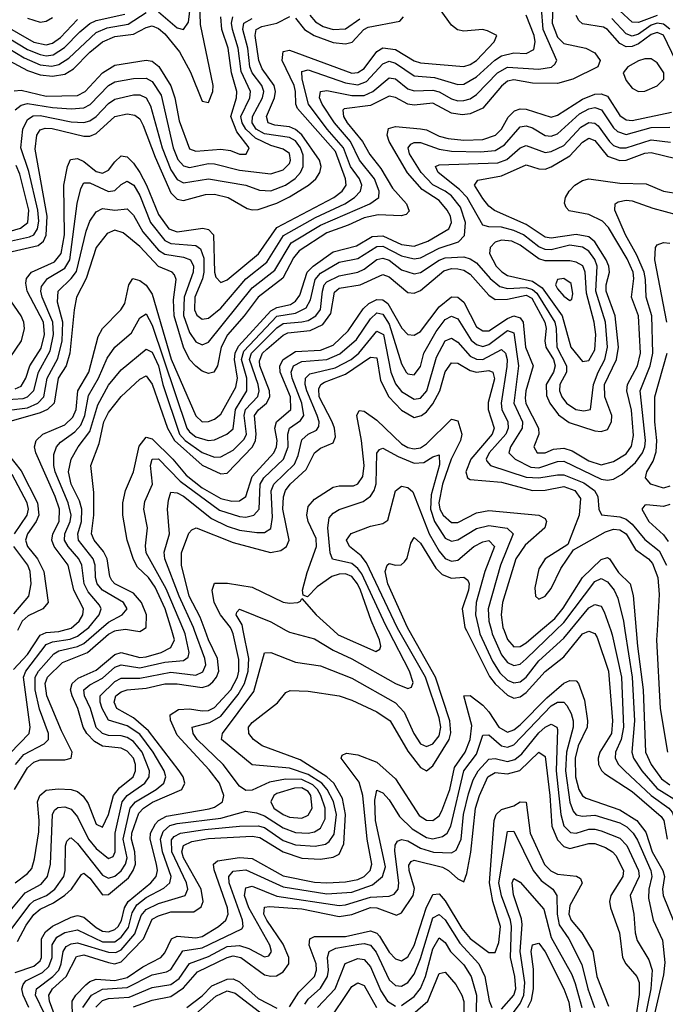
# Model space of a CAD drawing. Header units: inches. Extents: x 501365 to 657855, y 482276 to 547543.
# Tile 678 of 957: x 592605 to 594676, y 528800 to 531961. Entities that reach past the tile are written whole.
import ezdxf

# ---------------------------------------------------------------- set-up
doc = ezdxf.new("R2010")
doc.units = ezdxf.units.IN
doc.header["$MEASUREMENT"] = 0
doc.layers.add('A5592', color=7, linetype='Continuous')
doc.layers.add('A5593', color=7, linetype='Continuous')

msp = doc.modelspace()

# ---------------------------------------------------------------- linework, layer by layer
at = {"layer": 'A5592', "color": 5}
for points, elevation in [([(592498.6, 529010), (592622.3, 529157.7), (592673.9, 529186.1), (592693.7, 529210), (592703.4, 529250), (592710, 529410), (592716.6, 529423.4), (592727.5, 529432.5), (592750, 529434.1), (592770, 529427), (592790, 529402.1), (592826, 529330), (592850, 529299.9), (592890, 529268.5), (592904.8, 529275.2), (592910.8, 529289.2), (592911.4, 529350), (592933.5, 529450), (592949.4, 529470.6), (593006.3, 529510), (593019.8, 529530), (593021.4, 529550), (592997.4, 529610), (592970, 529643.7), (592950, 529656.8), (592930, 529662.2), (592890, 529663.2), (592870, 529669.3), (592850, 529688.7), (592831.8, 529750), (592812.7, 529790), (592810.9, 529810), (592830, 529826.2), (592870, 529847.7), (592910, 529882), (592930, 529890.4), (592990, 529880.2), (593070, 529898.2), (593130, 529903.8), (593145.6, 529914.4), (593148.8, 529930), (593135.6, 529990), (593131.3, 530000)], 2960), ([(592570, 529031.2), (592638.1, 529121.9), (592650, 529132.2), (592690.9, 529150), (592717.2, 529170), (592746.1, 529210), (592750.4, 529230), (592751.3, 529308.7), (592755.9, 529324.1), (592766.1, 529333.9), (592770, 529335), (592790, 529316.5), (592870, 529214.5), (592890, 529205.5), (592910, 529211.5), (592930, 529228.6), (592944.4, 529250), (592949.6, 529270), (592937.1, 529330), (592958.7, 529430), (592976, 529450), (593042.5, 529490), (593067.3, 529510), (593073.9, 529530), (593067.8, 529550), (593032.6, 529610), (592990, 529667), (592950, 529694.4), (592890, 529712.7), (592869.8, 529749.8), (592863.4, 529770), (592863.2, 529790), (592910, 529836.8), (592930, 529847.5), (592990, 529847.5), (593090, 529866.4), (593170, 529856.7), (593192.4, 529867.6), (593201.6, 529890), (593199, 529910), (593165.6, 530000)], 2940), ([(592574, 529606), (592634.9, 529670), (592638.8, 529690), (592616.8, 529850), (592624.2, 529870), (592690, 529954.9), (592710, 529964), (592767.2, 529972.8), (592790, 529981.6), (592813.7, 530000)], 3060), ([(592584.8, 529875.2), (592630, 529923.5), (592670, 529985.3), (592690, 529993.3), (592730, 529996.5), (592742.2, 530000)], 3080), ([(592587.8, 529490), (592630, 529559.7), (592650, 529577.5), (592670, 529584.8), (592750, 529584.5), (592770, 529590.4), (592773.6, 529610), (592738.5, 529678.5), (592691.9, 529790), (592686.9, 529830), (592693.8, 529850), (592742.5, 529897.5), (592822.8, 529930), (592890, 529988.7), (592910, 529999.4), (592914.2, 530000)], 3020), ([(592590, 528902.3), (592650, 528922.3), (592670, 528940.2), (592675.1, 528950), (592675.2, 529010), (592687.1, 529032.9), (592710, 529051.2), (592770, 529080.1), (592790, 529085.8), (592810, 529080.2), (592850, 529046.5), (592870, 529035.4), (592890, 529032.4), (592910, 529040.2), (592920.2, 529050), (592931, 529069), (592940.7, 529110), (592953.2, 529130), (593025.9, 529190), (593042.8, 529210), (593046.8, 529230), (593043.6, 529250), (593022.8, 529330), (593024.3, 529350), (593040.7, 529379.3), (593050.2, 529390), (593075.5, 529404.5), (593212.2, 529427.8), (593230, 529433.6), (593255, 529450), (593259.9, 529470), (593245.2, 529510), (593213, 529553), (593110, 529663.8), (593088.1, 529711.9), (593088, 529730), (593113.7, 529746.3), (593150, 529748.3), (593190, 529742.5), (593210, 529743.9), (593230, 529753.3), (593281.6, 529810), (593303.6, 529850), (593308.1, 529870), (593307.3, 529907.3), (593290.1, 529990), (593285.6, 530000)], 2880), ([(592590, 529190.4), (592630, 529219.9), (592643.4, 529236.6), (592652.8, 529267.2), (592666.1, 529353.9), (592667.6, 529390), (592661.8, 529450), (592669.3, 529470.7), (592690, 529487.2), (592728.5, 529491.5), (592770, 529489.8), (592790, 529483.5), (592808.4, 529468.4), (592824.6, 529444.6), (592850, 529378.7), (592870, 529369), (592890, 529409.2), (592905.4, 529470), (592925.4, 529494.6), (592968.5, 529530), (592976.8, 529550), (592976.3, 529570), (592969.5, 529590), (592950, 529613.3), (592930, 529622.4), (592870, 529629.2), (592844.4, 529644.4), (592820.2, 529670), (592808.8, 529690), (592791.6, 529750), (592773.1, 529790), (592767.4, 529810), (592772.6, 529830), (592792.7, 529847.3), (592850, 529872.5), (592910, 529922.8), (592930, 529930), (592990, 529913.7), (593010, 529915.4), (593058.5, 529930), (593090, 529945.1), (593101.6, 529970), (593092.4, 530000)], 2980), ([(592591.6, 529570), (592617.9, 529602.1), (592683.3, 529636.8), (592696.7, 529650), (592697.7, 529670), (592667.9, 529747.9), (592654.3, 529810), (592654, 529850), (592665.1, 529870), (592714.2, 529925.8), (592730, 529935.3), (592790, 529948.9), (592810, 529958.6), (592858.5, 530000)], 3040), ([(592597.8, 529002.2), (592625.4, 529054.7), (592650, 529088.9), (592670, 529105.7), (592713.7, 529126.3), (592749.5, 529150.5), (592771.1, 529170), (592802.8, 529217.2), (592810, 529221), (592830, 529204.9), (592870, 529151.8), (592890, 529153.1), (592953.8, 529206.2), (592969.3, 529230), (592976, 529250), (592974.6, 529290), (592963.5, 529330), (592964.9, 529350), (592986.6, 529413.4), (593002.3, 529430), (593031.3, 529448.7), (593125.1, 529490), (593134.5, 529510), (593129.1, 529530), (593116.5, 529550), (593018.1, 529678.1), (592970, 529719.5), (592916.7, 529750), (592908.3, 529770), (592913.2, 529790), (592930, 529802.9), (592950, 529809.4), (593010, 529815.5), (593070, 529829.5), (593110, 529829.1), (593190, 529817.2), (593210, 529824.1), (593224.2, 529835.8), (593235.6, 529850), (593243.4, 529870), (593239.3, 529910), (593210.4, 529970), (593199.4, 530000)], 2920), ([(592634.6, 528790), (592615.4, 528830), (592612, 528850), (592615.9, 528864.1), (592624.8, 528875.2), (592678.2, 528901.8), (592698.7, 528921.3), (592708.8, 528950), (592708.8, 528991.2), (592724.4, 529015.6), (592750, 529030.9), (592790, 529039.7), (592870, 529001.3), (592910, 529001.3), (592930, 529015.9), (592953.3, 529046.7), (592965.7, 529094.3), (592980.8, 529119.2), (593010, 529143), (593067.4, 529172.6), (593086.6, 529190), (593090.4, 529210), (593063.4, 529290), (593056.7, 529330), (593064.6, 529355.4), (593085.9, 529374.1), (593110, 529381), (593250, 529398), (593330, 529420.5), (593364.9, 529415.1), (593390, 529405.5), (593450, 529366.5), (593490, 529351.5), (593530.4, 529349.7), (593550, 529353.9), (593570, 529366), (593584.4, 529395.6), (593584.9, 529430), (593570.6, 529470.6), (593559.9, 529490), (593544.9, 529504.9), (593510, 529521.5), (593457.1, 529522.8), (593406.5, 529513.5), (593350, 529487.9), (593330, 529486.1), (593310, 529500.9), (593257.6, 529570), (593173.8, 529650), (593161.3, 529670), (593158.5, 529690), (593215, 529705), (593250, 529725.4), (593305.6, 529794.4), (593326.2, 529830), (593337.6, 529870), (593339.3, 529910), (593321.5, 530000)], 2860), ([(592683.9, 528770), (592655.2, 528830), (592659.1, 528850), (592710.9, 528889.1), (592730.2, 528909.8), (592737.9, 528930), (592743.8, 528970), (592754.3, 528985.7), (592770, 528994.7), (592790, 528997.6), (592890, 528967.7), (592913.3, 528966.7), (592930, 528975.1), (592973.8, 529026.2), (592994.6, 529085.4), (593010, 529105), (593050, 529124.2), (593135.2, 529150), (593144, 529170), (593139.8, 529190), (593092.9, 529290), (593092.1, 529327.9), (593100.6, 529339.4), (593120.7, 529350), (593198.6, 529361.4), (593310, 529371.9), (593370, 529372.8), (593390, 529367.7), (593450, 529326.5), (593490, 529312.2), (593552.1, 529307.9), (593585.4, 529314.6), (593597.6, 529322.4), (593613.1, 529346.9), (593620.7, 529410), (593610.9, 529450.9), (593590.6, 529490), (593574.1, 529510), (593530, 529537.5), (593470, 529558.7), (593350, 529569.4), (593252.5, 529650), (593255.7, 529670), (593355.9, 529804.1), (593390, 529928.6), (593410, 529930.1), (593490, 529898.9), (593570, 529886.6), (593670, 529846.7), (593810, 529768.1), (593837.8, 529737.8), (593869.2, 529669.2), (593890, 529636.5), (593910, 529627.6), (593930, 529636.3), (593950, 529662.3), (593955.6, 529690), (593950, 529719.9), (593906.5, 529850), (593821, 530000)], 2840), ([(592715.8, 528770), (592700.4, 528810), (592698.4, 528830), (592710.4, 528850), (592754, 528890), (592786.5, 528953.5), (592810, 528959.2), (592890, 528934.1), (592910, 528930.4), (592930, 528936.2), (593002.2, 529010), (593030, 529073), (593050, 529084.6), (593090, 529097), (593163.4, 529096.6), (593186.7, 529113.3), (593193, 529130), (593187.2, 529170), (593130.1, 529270), (593125.2, 529290), (593130, 529310.3), (593157.3, 529322.7), (593210, 529332.5), (593350, 529339.6), (593375.3, 529335.3), (593450, 529289.5), (593510, 529269.4), (593570, 529266), (593610, 529272.1), (593630, 529282.5), (593644.8, 529315.2), (593650, 529410), (593640.7, 529460.7), (593612.1, 529510), (593590.3, 529530.3), (593504.5, 529584.5), (593383, 529630), (593354.3, 529650), (593339.7, 529670), (593338.7, 529690), (593350, 529704.5), (593432.2, 529767.8), (593458.7, 529801.3), (593472.3, 529807.7), (593530, 529805.6), (593629.9, 529790.1), (593670, 529776.6), (593750, 529739.2), (593793.3, 529710), (593850, 529612.5), (593890, 529560.9), (593910, 529549.6), (593930, 529565.9), (593982.1, 529650), (593988.2, 529671.8), (593984.9, 529710), (593938.4, 529850), (593854.4, 530000)], 2820), ([(592970.3, 530000), (592990, 529996.8), (592995.1, 530000)], 3020), ([(593460.1, 530000), (593470, 529994.5), (593550, 529973.8), (593610, 529937.2), (593670, 529909.2), (593810, 529830.4), (593850, 529814), (593861.2, 529818.8), (593866.8, 529833.2), (593854.9, 529870), (593787.6, 530000)], 2860), ([(593611.2, 530000), (593626.3, 529986.3), (593747.3, 529932.7), (593759.9, 529940.1), (593763, 529950), (593759.1, 529970), (593746.1, 530000)], 2880), ([(594037.6, 530000), (594112, 529852), (594130, 529828.9), (594170, 529792.3), (594190, 529783.4), (594210, 529787.6), (594230, 529800.9), (594290, 529868.2), (594350, 529916.1), (594410, 529989.1), (594430, 529998), (594450, 529990.1), (594457.4, 529977.4), (594493.9, 529870), (594506, 529710), (594503, 529670), (594465.9, 529610), (594460.2, 529590), (594461.7, 529570), (594470.9, 529550.9), (594481.1, 529541.1), (594570, 529483.8), (594663, 529403), (594671.4, 529390), (594681.5, 529330)], 2820), ([(594078.4, 530000), (594080.7, 529990), (594121.9, 529901.9), (594144.8, 529864.8), (594170, 529841.2), (594190, 529832.7), (594210, 529835.3), (594229.6, 529850.4), (594270, 529902.4), (594350, 529975.5), (594370.2, 530000)], 2840), ([(594118, 530000), (594120.8, 529990), (594150, 529922.5), (594170, 529897.1), (594190, 529887.6), (594210, 529892), (594230, 529909), (594323.8, 530000)], 2860), ([(594158.8, 530000), (594170, 529971.6), (594190, 529948.1), (594210, 529948.3), (594230, 529961), (594275.8, 530000)], 2880), ([(594500.9, 530000), (594505.8, 529985.8), (594535, 529850), (594542.2, 529690), (594534.6, 529650), (594516.1, 529610), (594514.7, 529590), (594525.7, 529570), (594545.9, 529550), (594630.6, 529470.6), (594687.2, 529430), (594697.4, 529417.4), (594702.8, 529402.8), (594707.8, 529350), (594715, 529330), (594774.3, 529250), (594790.5, 529210), (594802.1, 529090), (594757.2, 528770)], 2840), ([(594545.9, 530000), (594569, 529850), (594576.8, 529710), (594568.6, 529610), (594573.5, 529590), (594600.8, 529550), (594650, 529492.8), (594726, 529446), (594734.9, 529430), (594736.1, 529370), (594741, 529350), (594817.6, 529230), (594835, 529110), (594790, 528777.4)], 2860), ([(594582.2, 530000), (594586.3, 529950), (594604.9, 529810), (594612, 529610), (594630.2, 529570), (594663.7, 529523.7), (594690, 529504.3)], 2880), ([(594649.5, 530000), (594647.9, 529970), (594658.9, 529750), (594682.8, 529610)], 2920), ([(592775.6, 528710), (592773.3, 528810), (592785.1, 528830), (592817.1, 528862.9), (592830, 528873.9), (592850, 528880.4), (592910, 528876.9), (592950, 528886.7), (592999.7, 528920.3), (593057.6, 528950), (593070, 528965.5), (593091.9, 529010), (593110, 529018.6), (593170, 529013.5), (593190, 529018.3), (593243, 529050), (593266.4, 529070), (593273.5, 529090), (593271.7, 529110), (593228.2, 529231.8), (593226.7, 529250), (593238.9, 529261), (593310, 529271.1), (593350, 529267.8), (593450, 529213.1), (593550, 529192.7), (593590.3, 529189.7), (593650, 529192.9), (593690, 529200.4), (593709.8, 529210.2), (593728.8, 529230), (593734.8, 529250), (593719.4, 529330), (593706, 529470), (593693.6, 529513.6), (593636.4, 529590), (593639.7, 529600.3), (593653.3, 529606.7), (593690, 529600.9), (593750, 529577.3), (593810, 529524.5), (593886.7, 529406.7), (593910, 529391), (593930, 529390.1), (593950, 529404.9), (593958.6, 529421.4), (593985, 529490), (593999.2, 529560.8), (594033.9, 529610), (594050, 529650), (594055.5, 529695.5), (594030, 529790.4), (594050, 529791.8), (594090, 529760.3), (594110, 529739.2), (594142.1, 529690), (594170, 529674.3), (594190, 529680.9), (594210, 529697.9), (594295.8, 529784.2), (594350, 529830.8), (594370, 529839.8), (594390, 529838.5), (594397, 529830), (594416.5, 529776.5), (594426.6, 529710), (594425.2, 529690), (594396.6, 529630), (594387.1, 529590), (594387.8, 529530), (594398.7, 529490), (594410, 529469.7), (594421.8, 529461.8), (594530, 529424.7), (594584.1, 529390), (594613.3, 529353.2), (594633.6, 529290), (594668.2, 529230), (594672.9, 529210), (594666.3, 529170), (594668.6, 529150), (594701.5, 529070)], 2780), ([(592807.1, 528790), (592835.3, 528830), (592870, 528848.3), (592950, 528854.5), (593030, 528894.8), (593075.6, 528904.4), (593090, 528911.8), (593128.4, 528971.6), (593190, 528981.2), (593317.2, 529042.8), (593321.2, 529050), (593319.5, 529070), (593276.8, 529190), (593275.7, 529210), (593290, 529227.9), (593330, 529231.7), (593450, 529177.2), (593590, 529154.6), (593670, 529160.2), (593736.7, 529183.3), (593768.7, 529210), (593778.6, 529241.4), (593746, 529390), (593744.3, 529455.7), (593750, 529487.6), (593770, 529479.5), (593790, 529456.6), (593823.2, 529403.2), (593863.5, 529363.5), (593910, 529335.8), (593930, 529331.4), (593961.4, 529338.6), (593975.6, 529350), (593987.4, 529372.6), (594030, 529550), (594070, 529603.4), (594090, 529664.4), (594110, 529665.8), (594150, 529630.3), (594170, 529625.9), (594190, 529632.7), (594310, 529758.3), (594330, 529769.8), (594350, 529770.1), (594359.9, 529759.9), (594374.2, 529734.2), (594380, 529710), (594379.8, 529690), (594358.4, 529610), (594355.6, 529550), (594369.6, 529449.6), (594380.7, 529420.7), (594390, 529408.7), (594410, 529404.7), (594450, 529407.8), (594530, 529382.6), (594552.4, 529370), (594573.1, 529350), (594587.1, 529327.1), (594629.1, 529230), (594633.1, 529210), (594623.1, 529170), (594621.4, 529141.4), (594637.3, 529070), (594666.6, 529006.6), (594674.8, 528934.8), (594670, 528895.2), (594640.8, 528770)], 2760), ([(592848.6, 528791.4), (592870, 528812), (592890, 528818.9), (592956.4, 528823.6), (593030, 528854.7), (593090, 528863.5), (593116.7, 528883.3), (593150, 528931.1), (593210, 528953.9), (593270, 528986), (593310, 528989.5), (593339.3, 528979.3), (593390, 528952.5), (593403.9, 528956.1), (593412.8, 528970), (593407.5, 528990), (593339.3, 529110), (593326.2, 529150), (593330, 529174.6), (593350, 529179.4), (593430, 529147.6), (593630, 529117.9), (593650, 529119.9), (593730, 529143.8), (593790, 529147.9), (593805.9, 529154.1), (593819.1, 529170), (593821.5, 529190), (593807.9, 529292.1), (593809.2, 529310.8), (593816.4, 529323.6), (593830, 529329.1), (593850, 529324.8), (593890, 529301.6), (593931.8, 529288.2), (593990, 529286), (594005, 529295.1), (594020.7, 529330), (594028.8, 529410), (594044.3, 529475.7), (594059.2, 529520.8), (594075.8, 529550), (594110, 529587.4), (594130, 529589.8), (594170, 529579.6), (594193.6, 529586.4), (594215.9, 529604.1), (594270, 529671.7), (594290, 529689.5), (594310, 529699.5), (594328.1, 529690), (594330, 529682), (594326.2, 529550), (594340.3, 529410), (594350, 529372.8), (594371.8, 529351.8), (594390, 529349.6), (594430, 529362.4), (594450, 529362.9), (594470, 529357.2), (594530, 529333.3), (594552.6, 529310), (594589.6, 529230), (594591.6, 529210), (594562.9, 529150), (594574.5, 529090), (594578.7, 529030), (594585.2, 529005.2), (594623.1, 528943.1), (594633.7, 528910), (594629.7, 528850), (594609.2, 528750)], 2740), ([(592970, 528792.6), (593030, 528813.3), (593090, 528825.5), (593130, 528853.5), (593175, 528905), (593270, 528950.6), (593290, 528955.4), (593314.3, 528950), (593390, 528894.7), (593410, 528890.1), (593428.1, 528891.9), (593450, 528904), (593468.5, 528930), (593468.3, 528950), (593450, 528993.2), (593397.6, 529070), (593388.2, 529090), (593390, 529111.6), (593405.9, 529114.1), (593510, 529106.8), (593630, 529082.5), (593670, 529088.1), (593730, 529110.9), (593750, 529110.4), (593813.8, 529086.3), (593830, 529093.4), (593866.6, 529150), (593871.8, 529171.8), (593853.8, 529230), (593852.6, 529247.4), (593861, 529259), (593870, 529262.7), (593960.9, 529240.9), (593980.6, 529230), (594010, 529202.7), (594030, 529193.7), (594039.4, 529220.6), (594051.9, 529288.1), (594066.8, 529430), (594079.3, 529470), (594106.9, 529530), (594130, 529544.6), (594170, 529539.8), (594209.4, 529550.6), (594270, 529609.6), (594290, 529596.2), (594305.8, 529470), (594311.7, 529371.7), (594330, 529328), (594350, 529306.8), (594370, 529300.2), (594430, 529316.6), (594450, 529316.2), (594484, 529304), (594506.7, 529290), (594517.5, 529277.5), (594541.4, 529230), (594540.1, 529210), (594501.5, 529150), (594496.8, 529130), (594499.5, 529110), (594528.6, 529030), (594538.3, 528950), (594549.7, 528930), (594584.9, 528890), (594592.1, 528870), (594592.1, 528832.1), (594579.9, 528750)], 2720), ([(593470, 528792.6), (593500.7, 528839.3), (593550.8, 528890), (593556.9, 528910), (593555.7, 528930), (593533.2, 528990), (593535.3, 529010), (593550, 529018.1), (593650, 529018), (593730, 529035.6), (593750, 529028.2), (593758.6, 529018.6), (593790, 528967.7), (593810, 528945.7), (593830, 528940.1), (593850, 528952.3), (593870, 528989.2), (593908.8, 529108.8), (593930, 529152.6), (593950, 529154.9), (593970, 529132.9), (594023.6, 529043.6), (594050, 529011.4), (594110, 528967), (594130, 528966.4), (594141.4, 528998.6), (594147.5, 529050), (594123, 529130), (594112.1, 529190), (594127.2, 529390), (594133, 529410), (594150, 529425.2), (594190, 529437.5), (594210, 529450.5), (594230, 529449.2), (594242.4, 529350), (594288.5, 529248.5), (594308.7, 529228.7), (594330, 529217.8), (594391.1, 529211.1), (594403.9, 529203.9), (594408.8, 529188.8), (594370, 529117.5), (594366.1, 529090), (594374.3, 529070), (594408.2, 529030), (594443.2, 528970), (594455.7, 528890), (594493.8, 528793.8)], 2680), ([(594150, 528784.7), (594190, 528829.4), (594195.8, 528850), (594193.4, 528890), (594178.8, 528950), (594182.1, 529050), (594179, 529070), (594150, 529148.2), (594141.7, 529190), (594170, 529354.8), (594190, 529356.1), (594252.3, 529230), (594277.9, 529197.9), (594315.2, 529170), (594327.7, 529150), (594328.4, 529090), (594335.1, 529055.1), (594366.8, 529010), (594407.8, 528927.8), (594427.4, 528850), (594449, 528790)], 2660), ([(594170, 528748.1), (594210, 528803), (594222.4, 528830), (594225.4, 528870), (594209.7, 528970), (594216.3, 529056.3), (594214.2, 529074.2), (594188.7, 529151.3), (594185, 529190), (594190, 529204.4), (594210, 529192.8), (594286, 529106), (594310, 529014.4), (594375.6, 528895.6), (594387, 528867), (594408.3, 528790)], 2640), ([(593519.8, 528800.2), (593530, 528817.2), (593570, 528851.8), (593592.6, 528890), (593595.9, 528910), (593592.6, 528950), (593597.5, 528970), (593619.1, 528980.9), (593692.8, 528992.8), (593710, 528995.2), (593730, 528990.3), (593748, 528968), (593790, 528878.9), (593810, 528860.3), (593830, 528858.1), (593850, 528869.7), (593870, 528896.6), (593890, 528946.9), (593930, 529077.7), (593950, 529088.7), (593970, 529071.9), (594016.4, 528996.4), (594077.5, 528930), (594097.1, 528890), (594111.1, 528811.1), (594119.6, 528790)], 2660), ([(593830, 528796.9), (593870, 528825.3), (593890, 528850.5), (593906.3, 528890), (593930, 528978), (593950, 529013.6), (593970, 528999), (593987.1, 528970), (594030, 528926.7), (594053.2, 528890), (594069.7, 528829.7), (594067.1, 528687.1)], 2640), ([(594234.5, 528790), (594246.3, 528813.7), (594253.1, 528850), (594252.8, 528912.8), (594245.4, 528970), (594250, 528991.3), (594270, 528996.3), (594290, 528968.4), (594349.9, 528849.9), (594366.7, 528806.7), (594385.7, 528670)], 2620), ([(593560.2, 528790), (593616.9, 528850), (593648.4, 528931.6), (593690, 528947.8), (593710, 528943.6), (593730, 528920.9), (593763.6, 528843.6), (593785.1, 528810), (593810, 528794)], 2640), ([(593850, 528754.9), (593913.9, 528810), (593950, 528899), (593970, 528903.5), (594004, 528864), (594022.6, 528830), (594029.2, 528809.2), (594029.3, 528770)], 2620), ([(593140.8, 528790), (593190, 528827), (593220.7, 528859.3), (593270, 528881.1), (593290, 528882.4), (593310, 528872.9), (593370, 528818.8), (593430, 528787.4)], 2680), ([(593590, 528737.1), (593670, 528857), (593690, 528869.3), (593710, 528860.1), (593749.6, 528789.6)], 2620), ([(593169.6, 528770), (593233.7, 528826.3), (593270, 528843.5), (593295.8, 528835.8), (593420.3, 528740.3)], 2660)]:
    msp.add_lwpolyline(points, dxfattribs=dict(at, elevation=elevation))
at = {"layer": 'A5592', "color": 5, "elevation": 2880}
msp.add_lwpolyline([(593510, 529494.7), (593486, 529494), (593430, 529476.5), (593419.9, 529470), (593410.4, 529450), (593420.5, 529430), (593450, 529409.4), (593470, 529401.4), (593510, 529398.2), (593530, 529407.1), (593542.5, 529430), (593538.6, 529470), (593530, 529483.4)], close=True, dxfattribs=at)
at = {"layer": 'A5593', "color": 5}
for points, elevation in [([(592570, 531830.2), (592630, 531797.7), (592670, 531784), (592710, 531779.8), (592750, 531786.5), (592777, 531803), (592830, 531857.2), (592870, 531890.3), (592910, 531906.6), (592970, 531914.9), (593010, 531936.1), (593030, 531940.9), (593050, 531933.2), (593070, 531915.1), (593117.4, 531857.4), (593153, 531793), (593190, 531699.3), (593210, 531695.2), (593224.6, 531730), (593225.7, 531750), (593185.3, 531945.3), (593181.7, 532050)], 3320), ([(593050, 531986.1), (593110, 531935.1), (593130.5, 531929.5), (593146.7, 531953.3), (593159.9, 532070)], 3340), ([(594315.8, 532030), (594312.6, 531950), (594330, 531904.5), (594350, 531884), (594421.1, 531870), (594450, 531854.8), (594467, 531830), (594459.7, 531810), (594379, 531770), (594330, 531755.9), (594250, 531756.9), (594190, 531767.4), (594170, 531763.5), (594150, 531748), (594090, 531677.1), (594050, 531658.3), (594024, 531656), (593990, 531660.7), (593930, 531692.9), (593870, 531687), (593850, 531689.6), (593810, 531711.7), (593790, 531715.4), (593730, 531685.6), (593645.4, 531674.6), (593640.9, 531670), (593643.4, 531650), (593655.1, 531630), (593704.3, 531570), (593727.7, 531527.7), (593762.9, 531482.9), (593800.3, 531420.3), (593846.1, 531370), (593853.7, 531346.3), (593844.3, 531335.7), (593828.2, 531331.8), (593754.4, 531334.4), (593710, 531325.4), (593659, 531301), (593590, 531276.9), (593501, 531219), (593483.2, 531196.8), (593448.9, 531131.1), (593370, 531070.5), (593325.2, 531010), (593271.1, 530948.9), (593250.6, 530910), (593239.2, 530850), (593227.2, 530830), (593210, 530825), (593190, 530832.9), (593170, 530848.5), (593150, 530870.4), (593130.4, 530910), (593100.5, 531010), (593098, 531062), (593106.9, 531126.9), (593101.6, 531141.6), (593094, 531150), (593050, 531168.7), (592990, 531232.6), (592937, 531277), (592910, 531285.5), (592885.1, 531274.9), (592849.8, 531230.2), (592818, 531130), (592787.2, 531070), (592779.1, 531030), (592766.1, 530890), (592753.8, 530850), (592728.1, 530810), (592715.4, 530730), (592694.2, 530710), (592670, 530698.6), (592570, 530669.5)], 3120), ([(592554.3, 530705.7), (592630, 530715.5), (592662.8, 530730), (592682.1, 530750), (592692.5, 530810), (592726.7, 530873.3), (592740.7, 530930), (592742.8, 530990), (592725.9, 531054.1), (592728.3, 531090), (592770.3, 531129.7), (592787.4, 531152.6), (592817.5, 531282.5), (592830, 531314), (592850, 531344.6), (592870, 531355.1), (592910, 531349.5), (592950, 531354.3), (592970, 531333), (592999.6, 531279.6), (593050, 531220.7), (593070, 531208), (593130, 531198.9), (593153, 531190), (593162.3, 531170), (593161.6, 531150), (593131.9, 531070), (593130, 531011.5), (593150, 530957), (593170, 530926.8), (593190, 530916.9), (593210, 530925.5), (593350, 531099.9), (593423.2, 531156.8), (593475.2, 531244.8), (593570, 531300.9), (593727.8, 531370), (593757.1, 531390), (593758.2, 531410), (593742.9, 531450), (593695.2, 531510), (593666, 531570), (593615, 531630), (593574.7, 531690), (593566.5, 531710), (593569.7, 531730.3), (593590, 531733.2), (593670, 531717.3), (593710, 531717.7), (593737.2, 531730), (593790, 531774.2), (593810, 531770.9), (593850, 531739.2), (593870, 531732.2), (593930, 531734.4), (593950, 531729.6), (593990, 531706.7), (594010, 531700.9), (594030, 531701.1), (594050, 531707.3), (594070, 531720.4), (594137.9, 531790), (594170, 531808.3), (594270, 531801.8), (594311, 531809), (594321.6, 531818.4), (594327.8, 531830), (594283.8, 531930), (594278.3, 531998.3)], 3140), ([(592570, 531868.2), (592618.6, 531838.6), (592670, 531816.5), (592707.8, 531812.2), (592730, 531816.9), (592762.3, 531837.7), (592850, 531920.3), (592885.4, 531934.6), (592953, 531947), (593010, 531983.8)], 3340), ([(592590, 530776.2), (592610, 530784.9), (592624.7, 530810), (592637, 530850), (592673.7, 530906.3), (592684.2, 530950), (592681.3, 530990), (592628.5, 531090), (592624.3, 531115.7), (592627.1, 531130), (592642.5, 531150), (592716.4, 531183.6), (592738, 531210), (592748.5, 531270), (592746.6, 531430), (592758.1, 531490), (592768, 531512), (592790, 531515.1), (592810, 531505.6), (592850, 531473.8), (592870, 531467.9), (592890, 531477.4), (592910, 531505.2), (592930, 531523.4), (592950, 531520.7), (592970, 531500.8), (592990, 531470.7), (593011.4, 531430), (593050, 531335.3), (593083.4, 531290), (593110, 531279.7), (593191.8, 531291.8), (593210, 531287.3), (593226.5, 531270), (593230, 531150.4), (593234.4, 531134.4), (593250, 531117.4), (593270, 531125.8), (593371.1, 531208.9), (593430, 531293.5), (593612, 531390), (593639.1, 531410), (593651.6, 531430), (593650, 531450), (593618.1, 531538.1), (593495.8, 531675.8), (593490.5, 531690), (593489.8, 531730), (593484.9, 531750), (593446.3, 531830), (593450, 531859.1), (593470, 531863.4), (593670.7, 531789.3), (593690, 531791), (593710, 531804.3), (593750, 531858.9), (593770, 531870.4), (593810, 531865.3), (593870, 531828.9), (593890, 531822.3), (594030, 531810.5), (594050, 531816.6), (594070, 531829.8), (594127, 531890), (594135, 531910), (594105.1, 531925.1), (594089.1, 531929.1), (594030, 531924.4), (594008.8, 531928.8), (593990, 531943.1), (593953.6, 531993.6)], 3180), ([(594650, 531974.9), (594590, 531952.3), (594570, 531953.1), (594529.5, 531989.5)], 3040), ([(592550, 530740.8), (592615.4, 530744.6), (592630.3, 530750), (592649.8, 530770.2), (592664.8, 530830), (592702.4, 530897.6), (592713.1, 530950), (592711.4, 530990), (592677.1, 531070), (592672.7, 531090), (592675, 531105), (592693.6, 531130), (592750, 531163.3), (592765.4, 531190), (592788.7, 531371.3), (592800.8, 531419.2), (592810, 531436.9), (592830, 531437.1), (592890, 531408.9), (592910, 531412.8), (592930, 531431.5), (592950, 531442.7), (592970.8, 531430), (592990, 531396.1), (593023.9, 531310), (593070, 531251.9), (593090, 531242.5), (593170, 531236.2), (593184.9, 531224.9), (593195.7, 531195.7), (593195.3, 531150), (593191, 531129), (593167.1, 531070), (593165.3, 531030), (593172.7, 531012.7), (593190, 530999.9), (593210, 531002.6), (593250, 531035.1), (593330.4, 531129.6), (593397.9, 531182.1), (593451.5, 531268.5), (593554, 531326), (593648.1, 531370), (593678.4, 531390), (593698.1, 531410), (593702.5, 531430), (593695.1, 531450), (593666.3, 531490), (593643.6, 531550), (593590.6, 531610), (593530.8, 531690), (593510.5, 531770), (593510, 531794.8), (593530, 531799.9), (593650, 531757.8), (593690, 531751.5), (593717.8, 531762.2), (593770, 531819.4), (593790, 531827.4), (593810, 531821.6), (593870, 531781.2), (593935.4, 531775.4), (594010, 531753), (594030, 531754.4), (594070, 531777.8), (594128.5, 531831.5), (594150, 531845.2), (594190, 531854.1), (594230, 531852.2), (594254.6, 531865.4), (594258.5, 531890), (594254.7, 531910), (594230, 531975.3)], 3160), ([(592550, 531244.8), (592636.6, 531263.4), (592650, 531270.1), (592662.1, 531290), (592666, 531314), (592663.1, 531350), (592633.8, 531473.8), (592608.1, 531550), (592614.6, 531610), (592630, 531640.7), (592648.1, 531651.9), (592670, 531652.9), (592770, 531633.6), (592810, 531631.2), (592830, 531636.8), (592850, 531649.8), (592890, 531692.4), (592910, 531705.9), (592970, 531720.1), (592990, 531719.6), (593010, 531709.7), (593024.9, 531684.9), (593061.8, 531550), (593090, 531478.6), (593110, 531447.8), (593130, 531436.8), (593210, 531449.8), (593329.9, 531430.1), (593374.1, 531414.1), (593410, 531411.8), (593457.9, 531430), (593488.9, 531451.1), (593505.6, 531470), (593513.9, 531490), (593513.9, 531526.1), (593505.2, 531550), (593490, 531571.7), (593470, 531583), (593390, 531594.3), (593363.7, 531610), (593350.8, 531630), (593351.2, 531650), (593384, 531710), (593387.5, 531730), (593381.4, 531750), (593350.8, 531790), (593343, 531810), (593336.9, 531870), (593320.9, 531930), (593323.5, 531950), (593350, 531964.3)], 3240), ([(592550, 531946.4), (592650, 531888.7), (592690, 531879.9), (592710, 531885.1), (592736, 531904), (592790, 531961.6)], 3380), ([(592553, 531210), (592664, 531236), (592681.3, 531250), (592690, 531269.1), (592693.1, 531330), (592654.8, 531545.2), (592660.2, 531590), (592670, 531607), (592686.9, 531613.1), (592708.6, 531611.4), (592810, 531586.9), (592830, 531586.8), (592850, 531595.3), (592910, 531650.3), (592950, 531658.8), (592974.6, 531654.6), (592990, 531642.8), (593001.3, 531621.3), (593039.6, 531519.6), (593090, 531405.2), (593110, 531385.2), (593130, 531380.7), (593200.3, 531399.7), (593230, 531401.3), (593273.8, 531390), (593334.9, 531354.9), (593350, 531350.1), (593370, 531351.7), (593430, 531372.2), (593470, 531392.4), (593531.4, 531430), (593555, 531450), (593568, 531470), (593571.4, 531490), (593566.7, 531510), (593510, 531591.3), (593490, 531608.8), (593470, 531616.8), (593422.7, 531622.7), (593401.9, 531630), (593397, 531650), (593422.6, 531710), (593425.2, 531730), (593420.8, 531750), (593382.9, 531802.9), (593371.9, 531830), (593360.4, 531910), (593363.8, 531930), (593381.1, 531938.9), (593429.8, 531950.2), (593470.9, 531970.9)], 3220), ([(592570, 531902), (592630, 531865.8), (592670, 531849.1), (592690, 531845.3), (592711.8, 531848.2), (592748.7, 531871.3), (592797.7, 531922.3), (592830, 531948.8), (592850, 531958.3), (592941.7, 531978.3)], 3360), ([(592587.2, 531732.8), (592610, 531735.1), (592690, 531715), (592790, 531718), (592814.8, 531730), (592870, 531790.1), (592910, 531815.1), (593010, 531830.9), (593030, 531827.6), (593050.8, 531810.8), (593089.1, 531749.1), (593102.1, 531710), (593116.4, 531636.4), (593150, 531546.9), (593170, 531538.4), (593250, 531545.8), (593280.8, 531540.8), (593310, 531529.7), (593331.1, 531528.9), (593340.4, 531550), (593301.2, 531601.2), (593281.6, 531650), (593300, 531710), (593301.2, 531730), (593284.7, 531790), (593273.1, 531870), (593253.7, 531930), (593249.5, 531970)], 3280), ([(592590, 531671.3), (592610, 531687.1), (592630, 531692.4), (592710, 531679), (592770, 531674.6), (592810, 531678.3), (592830.8, 531689.2), (592890, 531750.1), (592910, 531761.5), (592970, 531772.4), (593010, 531773.7), (593030, 531762.4), (593058.5, 531718.5), (593097.1, 531550), (593111.8, 531511.8), (593130, 531491.5), (593150, 531486.9), (593210, 531499.2), (593230, 531498.3), (593310, 531478.3), (593410, 531466.4), (593450, 531479.2), (593470, 531499.5), (593474, 531510), (593470, 531531.4), (593450, 531545.3), (593410, 531556.6), (593361, 531581), (593330.4, 531610), (593318.6, 531630), (593314.2, 531650), (593342.7, 531710), (593344.8, 531730), (593314.8, 531794.8), (593305.9, 531870), (593287.2, 531930), (593284.7, 531950), (593288.5, 531970)], 3260), ([(592630, 531966.2), (592670, 531953.4), (592690, 531956.4), (592710, 531968.5)], 3420), ([(593490, 531966), (593518.4, 531930), (593549.3, 531910), (593610, 531887.5), (593650, 531883), (593671.3, 531888.7), (593709.1, 531930), (593722.9, 531937.1), (593824.1, 531955.9), (593835.8, 531970)], 3220), ([(593535.3, 531975.3), (593553.8, 531953.8), (593578.6, 531938.6), (593610, 531929), (593650, 531931.8), (593695.9, 531964.1)], 3240), ([(594709.3, 531829.3), (594670, 531911.7), (594650, 531920.1), (594630, 531912.9), (594590, 531883.9), (594570, 531875.4), (594550, 531874.1), (594530, 531884.4), (594490, 531929.4), (594477.1, 531937.1), (594410, 531947.9), (594398, 531958), (594390, 531974.3)], 3080), ([(594690.7, 531930.7), (594670, 531946.1), (594650, 531949.6), (594630, 531943), (594590, 531914.4), (594570, 531908.1), (594550, 531915.4), (594504.3, 531964.3)], 3060), ([(592742.2, 530000), (592770, 530008), (592795.6, 530030), (592807.3, 530050), (592809.7, 530070), (592778.1, 530130), (592760.4, 530210), (592715.8, 530270), (592707.9, 530290), (592711.3, 530310), (592731.6, 530350), (592732.2, 530390), (592719, 530430), (592656.4, 530570), (592652.1, 530590), (592658.1, 530610), (592679.5, 530630), (592750, 530660.2), (592775.5, 530684.5), (592785.5, 530710), (592791.4, 530770), (592826.2, 530830), (592856.2, 530943.8), (592870.7, 530969.3), (592928.9, 531030), (592942, 531050), (592954.5, 531110), (592968.2, 531130), (592990, 531124), (593010, 531108.9), (593030, 531079.7), (593090.8, 530870.8), (593169.4, 530689.4), (593190, 530670.5), (593210, 530671.2), (593230, 530679), (593250, 530695), (593298.5, 530781.5), (593303.6, 530810), (593294, 530870), (593296.2, 530890), (593306.9, 530913.1), (593410, 531026.5), (593430, 531037.1), (593473.4, 531046.6), (593490, 531057), (593503.5, 531076.5), (593526.6, 531150), (593545.9, 531170), (593610, 531215.4), (593685.1, 531234.9), (593735.2, 531264.8), (593770, 531267.6), (593830, 531239.5), (593870, 531234), (593914.2, 531250), (593981, 531290), (593989.9, 531310), (593987.1, 531330), (593976.3, 531350), (593950, 531380.1), (593895.4, 531415.4), (593849.3, 531469.3), (593790.4, 531570), (593784, 531590), (593788.2, 531611.8), (593810, 531617.8), (593890.4, 531610.4), (593910, 531606.9), (593950, 531587.2), (593979.7, 531579.7), (594030, 531574.5), (594090, 531576.6), (594130.9, 531590), (594150, 531610), (594172.2, 531647.8), (594192, 531668), (594210, 531674.3), (594230, 531673.3), (594310, 531647.8), (594330, 531654.7), (594410, 531705.9), (594450, 531721.4), (594470, 531722.8), (594490, 531715.3), (594530, 531653.7), (594550, 531639.8), (594570, 531637.4), (594695.5, 531664.5)], 3080), ([(592813.7, 530000), (592826.6, 530010), (592860.2, 530050), (592866.3, 530070), (592861.1, 530081.1), (592824.1, 530124.1), (592811.4, 530150), (592804.6, 530210), (592795, 530230), (592760.1, 530270), (592748.9, 530290), (592750, 530310), (592767, 530350), (592769.8, 530370), (592760, 530410), (592718.6, 530510), (592714, 530530), (592714.5, 530565.6), (592722.8, 530590), (592735.2, 530604.8), (592781.9, 530638.1), (592800.9, 530659.1), (592813.9, 530690), (592825.9, 530754.1), (592857.9, 530810), (592885.1, 530874.9), (592910, 530909.6), (592963.9, 530956.1), (592990, 531004), (593010, 531016.6), (593030, 530980.3), (593141.4, 530650), (593150, 530637.4), (593170, 530622.4), (593209.9, 530610.1), (593230, 530612.5), (593269.7, 530630.3), (593290, 530647.7), (593297.1, 530710), (593333.6, 530770), (593333.6, 530810), (593316.1, 530870), (593323.4, 530896.6), (593430, 531008.8), (593490, 531019), (593524, 531036), (593537.9, 531062.1), (593552.6, 531127.4), (593570, 531146.8), (593630, 531182.4), (593690, 531194), (593750, 531233.3), (593770, 531234.1), (593830, 531203.1), (593870, 531193.1), (593890, 531196.3), (593950, 531227), (594011.9, 531248.1), (594031.8, 531268.2), (594035.4, 531310), (594019, 531359), (593990, 531395.1), (593970, 531410.7), (593930, 531431.3), (593892.5, 531470), (593855.7, 531530), (593851.2, 531550), (593859.1, 531560.9), (593870, 531567.1), (593890, 531567.1), (593950, 531545), (593990, 531539.2), (594083, 531537), (594130, 531541.2), (594160.4, 531559.6), (594210, 531616.7), (594230, 531620.4), (594250, 531613.8), (594290, 531588.9), (594310, 531587), (594330, 531594.3), (594400.9, 531659.1), (594430, 531674.7), (594450, 531679), (594471.2, 531671.2), (594510, 531613.6), (594522.4, 531602.4), (594550, 531592.5), (594630, 531614.8), (594690, 531616.2)], 3060), ([(592858.5, 530000), (592890, 530026.9), (592933.8, 530050), (592949.4, 530070), (592937.7, 530090), (592870, 530130), (592853.3, 530150), (592848.1, 530170), (592847.2, 530210), (592841, 530230), (592793.5, 530290), (592790.8, 530310), (592803.1, 530350), (592804.3, 530390), (592796.3, 530416.3), (592769.4, 530470), (592761.5, 530510), (592769.8, 530550.2), (592792.1, 530590), (592830, 530639.3), (592855.6, 530724.4), (592890, 530788), (592930, 530836.8), (593010, 530903), (593030, 530893.2), (593050, 530850.1), (593064.2, 530790), (593117.5, 530630), (593135.1, 530610), (593190, 530572.1), (593230, 530556.5), (593250, 530557.2), (593290, 530578.7), (593325.3, 530614.7), (593332.4, 530630), (593324.9, 530690), (593329.3, 530710), (593368.5, 530751.5), (593372.6, 530770), (593370, 530790), (593342.3, 530870), (593347.9, 530890), (593430, 530972.2), (593450, 530986.2), (593510, 530990.9), (593530, 530995.8), (593555.1, 531010), (593569.6, 531030.4), (593575.7, 531090), (593582, 531110), (593590, 531119.3), (593630, 531138.2), (593690, 531150.3), (593710, 531159.7), (593750, 531190.7), (593770, 531195.5), (593790, 531188.8), (593830, 531157.9), (593870, 531145.6), (593890, 531148.9), (593950, 531188.8), (593970, 531196.8), (594030, 531199.7), (594050, 531193.7), (594070, 531180.1), (594113.6, 531130), (594145, 531105), (594170, 531098), (594230, 531101), (594250, 531095.2), (594263.6, 531083.6), (594321, 530990), (594325.7, 530970), (594327.6, 530910), (594358.5, 530850), (594359.1, 530830), (594337.3, 530790), (594336.1, 530770), (594344.3, 530750), (594358.8, 530730), (594388.9, 530710), (594414.6, 530705.4), (594435.8, 530710), (594445.7, 530790), (594460, 530830), (594481.3, 530870), (594490.8, 530910), (594484.2, 530990), (594453.3, 531090), (594457.6, 531170), (594450, 531191.5), (594430, 531218.2), (594410, 531231.2), (594370, 531236.9), (594310, 531222.6), (594290, 531223.2), (594270, 531231.4), (594220.9, 531270), (594190, 531284.7), (594150, 531295.2), (594110, 531295.6), (594090, 531301.5), (594040.6, 531390), (594015.9, 531415.9), (593947, 531470), (593938.7, 531490), (593950, 531495.4), (594139, 531501), (594167.6, 531512.4), (594210, 531549.4), (594230, 531557.6), (594290, 531534.9), (594310, 531537.8), (594350, 531557.2), (594404.6, 531615.5), (594430, 531630.5), (594450, 531629.3), (594460.7, 531620.7), (594496.5, 531570), (594510, 531557.2), (594530, 531549.2), (594550, 531549.6), (594630, 531575.7), (594692.5, 531567.5)], 3040), ([(592995.1, 530000), (593011, 530010), (593011.8, 530050), (592996, 530090), (592970, 530120), (592910.3, 530150), (592900.8, 530160.8), (592893.6, 530173.6), (592885.7, 530230), (592873.9, 530253.9), (592843.5, 530290), (592835.6, 530310), (592842.7, 530370), (592842.9, 530442.9), (592832.8, 530530), (592859.2, 530600.8), (592874.8, 530670), (592890, 530699.7), (592930, 530751.1), (592990, 530807.5), (593010, 530817.8), (593030, 530790.8), (593078.9, 530650), (593101.5, 530610), (593190, 530530.4), (593250, 530503.6), (593270, 530505.1), (593351.7, 530590), (593361.2, 530610), (593363.8, 530630), (593357.5, 530690), (593371.1, 530708.9), (593397, 530730), (593407.7, 530750), (593405.7, 530770), (593375.2, 530850), (593373.9, 530866.1), (593383.6, 530890), (593397.1, 530902.9), (593450, 530948.6), (593464.5, 530955.5), (593536.9, 530963.1), (593577.7, 530982.3), (593602.7, 531017.3), (593614.2, 531085.9), (593630, 531099.1), (593697.2, 531110), (593770, 531142.9), (593790, 531135.5), (593850, 531085.3), (593870, 531083.4), (593890, 531091.5), (593965.1, 531154.9), (593990, 531162.3), (594010, 531161.5), (594030, 531156.4), (594050, 531144.5), (594110, 531076.5), (594130, 531063.1), (594170, 531063.4), (594230, 531076.9), (594247.3, 531067.3), (594289.4, 530990), (594293.7, 530970), (594289.2, 530930), (594293.1, 530910), (594317, 530870), (594323, 530850), (594317.3, 530830), (594293.8, 530790), (594294.8, 530754.8), (594305, 530730), (594332.9, 530692.9), (594367.9, 530667.9), (594450, 530641.2), (594470, 530639.3), (594490, 530645.9), (594502.9, 530670), (594503.8, 530690), (594481.8, 530750), (594480.5, 530790), (594519.3, 530870), (594525.2, 530910), (594514.8, 531010), (594485.7, 531090), (594486, 531110), (594496.6, 531150), (594494.9, 531170), (594486.5, 531190), (594450, 531247.9), (594430, 531264.2), (594390, 531271.8), (594310, 531259.9), (594290, 531262.9), (594230, 531303), (594128.1, 531348.1), (594110, 531361.9), (594090, 531386.5), (594063.6, 531430), (594074.7, 531445.3), (594150, 531459.2), (594230, 531494.7), (594270, 531482.4), (594290, 531481.3), (594310, 531488.3), (594370, 531524.4), (594410, 531567.3), (594430, 531580.7), (594450, 531572.7), (594490, 531522.5), (594530, 531509.3), (594550, 531510.4), (594610, 531532.4), (594630, 531535), (594710, 531515.6)], 3020), ([(592530, 531269.7), (592607.8, 531292.2), (592630.8, 531310), (592634.4, 531350), (592605.5, 531465.5), (592593.3, 531493.3)], 3260), ([(593092.4, 530000), (593071, 530070), (593039, 530139), (593017.9, 530170), (592983.1, 530203.1), (592970, 530227.6), (592949.2, 530290), (592935.6, 530370), (592935.9, 530410), (592944.5, 530450), (592970.2, 530509.8), (592987.9, 530592.1), (593010, 530620.4), (593030, 530615.1), (593096.2, 530550), (593139, 530499), (593190, 530458.2), (593250, 530423.7), (593284.8, 530415.2), (593310, 530416.1), (593330, 530430), (593350, 530494.8), (593420.2, 530570), (593428.4, 530590), (593430.3, 530609.7), (593423.7, 530650), (593429, 530670), (593474.5, 530710), (593473.1, 530750), (593440.1, 530830), (593439.1, 530850), (593449.6, 530870.4), (593490, 530895.5), (593570, 530900.1), (593610, 530916), (593658, 530962), (593706.7, 531033.3), (593725, 531050), (593750, 531063.2), (593770, 531061.5), (593785.7, 531050), (593831.1, 530971.1), (593850, 530950.8), (593870, 530948.4), (593890, 530959.7), (593950, 531038.9), (593990, 531071.2), (594010, 531070.3), (594030, 531054), (594070, 530975.4), (594090, 530962), (594110, 530962.6), (594170, 531001.9), (594190, 531010), (594210, 531003.9), (594220, 530990), (594227, 530910), (594252.1, 530850), (594228.6, 530770), (594226.3, 530746.3), (594228.9, 530728.9), (594269.5, 530650), (594269.7, 530630), (594253.7, 530590), (594264.8, 530570), (594290, 530570.1), (594317.5, 530582.5), (594350, 530585.7), (594377.1, 530577.1), (594430, 530544.4), (594470, 530532.1), (594510, 530542.3), (594550, 530567.5), (594567.9, 530592.1), (594573.8, 530626.2), (594567.5, 530707.5), (594551.9, 530770), (594555, 530790), (594586.8, 530850), (594596.5, 530890), (594590, 531010), (594567.7, 531070), (594574.9, 531130), (594572.6, 531150), (594553.8, 531193.8), (594493.4, 531293.4), (594474.2, 531314.3), (594430, 531335.4), (594367.5, 531347.5), (594357.6, 531357.6), (594352.3, 531372.3), (594355.7, 531390), (594367.3, 531410), (594386.1, 531430), (594410, 531444.8), (594430, 531450.1), (594530, 531436.6), (594614.4, 531434.4), (594670, 531410.7), (594722, 531402)], 2980), ([(593131.3, 530000), (593074.3, 530134.3), (593010.5, 530250), (593007.9, 530272.1), (593014.6, 530330), (593002.6, 530390), (593005.8, 530414.2), (593030.5, 530470), (593023.9, 530530), (593029.9, 530550), (593050, 530551), (593119.4, 530479.4), (593246.2, 530386.2), (593310, 530366), (593330, 530364.3), (593355.8, 530370), (593373.5, 530390), (593375.7, 530470), (593387.7, 530490), (593451.3, 530550), (593465.9, 530590), (593464.5, 530630), (593470.4, 530649.6), (593505.4, 530674.6), (593515.9, 530690), (593509.8, 530730), (593479.2, 530810), (593475.4, 530830), (593483.6, 530850), (593510, 530864.1), (593590, 530869.7), (593632.2, 530887.8), (593685.6, 530934.4), (593730, 531000.7), (593750, 531019.8), (593770, 531015.3), (593790, 530983.8), (593830, 530856.6), (593845, 530830), (593850, 530824.3), (593870, 530821), (593890, 530847.8), (593901.3, 530890), (593940.3, 530959.7), (593970, 530998.9), (593990, 531009), (594010, 531000.9), (594052.6, 530932.6), (594070, 530918.3), (594090, 530912.2), (594110, 530918.6), (594170, 530963.6), (594190, 530956.1), (594204.5, 530850), (594189.4, 530730), (594217.3, 530670), (594217, 530650), (594178.9, 530590), (594173.8, 530570), (594194.1, 530550), (594244.6, 530524.6), (594270, 530522.7), (594330, 530542.7), (594350, 530543.4), (594470, 530485.8), (594490, 530482.5), (594510, 530485.5), (594537.7, 530502.3), (594580, 530540), (594602.7, 530570), (594610.4, 530589.6), (594612, 530610), (594595.7, 530770), (594627.5, 530850), (594636.1, 530890), (594632.4, 531010), (594613.9, 531070), (594612.8, 531127.2), (594608.2, 531150), (594584.9, 531204.9), (594547.6, 531270), (594513.6, 531350), (594515.3, 531370), (594524.1, 531375.9), (594550, 531381.2), (594570, 531379.7), (594635.7, 531355.7), (594714.8, 531334.8)], 2960), ([(594680.7, 530990), (594641.9, 531190), (594644.7, 531230), (594650, 531238), (594670, 531245.8), (594690, 531243.5)], 2940), ([(592553.7, 530846.3), (592611.1, 530930), (592620.6, 530970), (592618.2, 530990), (592610, 531010), (592554.5, 531090)], 3220), ([(593165.6, 530000), (593161.9, 530010), (593116, 530110), (593070.2, 530230), (593068.6, 530251.4), (593085, 530310), (593079.2, 530390), (593081.7, 530418.3), (593090, 530443.8), (593110, 530442.4), (593130, 530431), (593219.8, 530359.8), (593270, 530335.3), (593310, 530322.4), (593365.7, 530314.3), (593390, 530315), (593410, 530327.3), (593415.7, 530364.3), (593411.4, 530448.6), (593419.6, 530470), (593485.8, 530534.2), (593498.4, 530561.6), (593510, 530612), (593529.9, 530630), (593556.8, 530643.2), (593564.9, 530655.1), (593565.6, 530670), (593559.1, 530690), (593525.4, 530770), (593520.5, 530790), (593521.6, 530810), (593535.6, 530824.4), (593616.7, 530843.3), (593667.9, 530870), (593692.9, 530890), (593750, 530961.4), (593771.4, 530950), (593795, 530830), (593810, 530791.8), (593830, 530766.9), (593870, 530742.5), (593890, 530746.3), (593911.1, 530770), (593942.1, 530877.9), (593970, 530930.1), (593990, 530938.8), (594010, 530925.9), (594050, 530881.3), (594070, 530871.2), (594090, 530870.6), (594150, 530901.7), (594162.8, 530890), (594168.9, 530870), (594167.7, 530847.7), (594149.2, 530730), (594151.8, 530710), (594170.3, 530670), (594172.2, 530650), (594164, 530630), (594110.3, 530570), (594101.2, 530550), (594103.3, 530543.3), (594114.8, 530530), (594230, 530492), (594270, 530490.2), (594330, 530500.3), (594350, 530499.4), (594414.4, 530474.4), (594449.2, 530449.3), (594459.6, 530430), (594462.1, 530390), (594471, 530371), (594530, 530365), (594550, 530357.6), (594570, 530341.7), (594610, 530292.5), (594656.3, 530256.3), (594679.8, 530210)], 2940), ([(593199.4, 530000), (593183.5, 530043.5), (593148.8, 530110), (593124, 530210), (593124.3, 530250), (593146.9, 530313.1), (593156.5, 530323.5), (593170.5, 530329.5), (593290, 530282.8), (593409.2, 530250.8), (593443, 530257), (593460.8, 530270), (593469.6, 530290.4), (593448.8, 530390), (593450.5, 530429.5), (593457.4, 530450), (593472.7, 530470), (593523.4, 530516.6), (593550.7, 530570), (593570, 530585.8), (593610, 530602.2), (593617.6, 530622.4), (593615, 530650), (593607.5, 530670), (593565.9, 530750), (593564.1, 530775.9), (593570.4, 530789.6), (593582.6, 530797.4), (593650, 530822.8), (593730, 530877.8), (593750, 530875.3), (593762.2, 530802.2), (593789.3, 530750), (593830, 530707), (593870, 530684.3), (593893.6, 530690), (593910, 530702.1), (593930, 530727.7), (593952.7, 530770), (593970, 530830.7), (593990, 530859.1), (594010, 530857.9), (594050, 530835.1), (594070, 530830), (594110, 530835.2), (594122.2, 530830), (594127.7, 530807.7), (594107.9, 530732.1), (594107.4, 530710), (594126.5, 530650), (594120.4, 530630), (594052.3, 530550), (594036.3, 530510), (594041, 530490), (594050, 530484.5), (594150, 530476.2), (594250, 530449.4), (594290, 530450.7), (594350, 530462.1), (594385.8, 530450), (594403.6, 530423.6), (594399.7, 530370), (594363.3, 530276.7), (594290, 530230.5), (594270, 530197.8), (594257.1, 530137.1), (594259.5, 530110), (594270, 530101), (594290, 530110.1), (594310, 530135.5), (594341.2, 530198.8), (594380.9, 530259.1), (594483.5, 530316.5), (594510, 530325.9), (594530, 530323.6), (594549.8, 530310), (594579.8, 530259.8), (594621.9, 530230), (594635.2, 530215.2), (594652.1, 530170), (594655.6, 530115.6), (594649.5, 530000)], 2920), ([(594690, 530464), (594670, 530457.4), (594629.9, 530470), (594611.9, 530490), (594616.8, 530510), (594636.4, 530543.6), (594646.7, 530573.4), (594649, 530610), (594642.5, 530670), (594642.5, 530750), (594681.6, 530890)], 2940), ([(593746.1, 530000), (593732.1, 530032.1), (593698.2, 530130), (593688.8, 530150), (593670, 530173.2), (593650, 530182), (593630, 530181.5), (593606.5, 530173.5), (593559.2, 530140.8), (593528, 530108), (593514, 530114), (593512.2, 530130), (593526.9, 530186.9), (593557.4, 530270), (593555.5, 530295.5), (593529.7, 530350.3), (593525.5, 530370), (593530, 530398.4), (593550, 530421.7), (593610, 530459.9), (593630, 530464.6), (593675.5, 530464.5), (593690, 530470.9), (593705.5, 530494.5), (593709.7, 530530), (593701.7, 530610), (593686.7, 530690), (593693.8, 530706.2), (593710, 530704.8), (593750, 530675.2), (593830, 530599.9), (593850, 530588), (593870, 530583.1), (593890, 530587), (593910, 530599.7), (593990, 530679.1), (594010, 530673.7), (594022.9, 530630), (594019, 530610), (593989.3, 530550.7), (593960.7, 530470), (593949.8, 530410), (593952.5, 530390), (593962.9, 530370), (593990, 530347), (594010, 530346.6), (594070, 530378.3), (594110, 530385.3), (594270, 530370), (594290, 530359.4), (594294.3, 530350), (594289.1, 530330), (594226.4, 530273.6), (594196.7, 530230), (594153.8, 530090), (594148.8, 530050), (594154.8, 530010), (594158.8, 530000)], 2880), ([(592548.8, 530590), (592610, 530512.3), (592662.4, 530410), (592665.8, 530370), (592657.8, 530350), (592629.3, 530310), (592623.4, 530290), (592629.3, 530270), (592662.3, 530230), (592682.6, 530190), (592695.8, 530090), (592679.3, 530070), (592632.3, 530047.7), (592613.1, 530030), (592597.6, 530000)], 3120), ([(593787.6, 530000), (593778.2, 530018.2), (593702.1, 530182.1), (593690, 530199.2), (593670, 530215.1), (593608.7, 530228.7), (593600.4, 530250), (593593.2, 530330), (593598, 530362), (593610, 530376.4), (593630, 530388.2), (593706.1, 530413.9), (593730, 530431.1), (593742.1, 530450), (593748.7, 530471.3), (593750.9, 530569.1), (593759.3, 530580.7), (593770, 530585.3), (593818.4, 530558.4), (593870, 530537.2), (593900.7, 530539.3), (593930, 530557.7), (593950, 530564.4), (593951.7, 530531.7), (593924.2, 530435.7), (593922.4, 530390), (593935, 530350), (593970, 530296.3), (593990, 530286.9), (594010, 530291.1), (594070, 530327.3), (594110, 530337.2), (594168.2, 530328.2), (594188.2, 530310), (594147.2, 530210), (594108.1, 530070), (594109.6, 530030), (594118, 530000)], 2860), ([(592588.4, 530310), (592629.2, 530370), (592632.5, 530390), (592628.9, 530410), (592580.5, 530500.5)], 3140), ([(593821, 530000), (593815.3, 530010), (593717.8, 530217.8), (593699.7, 530239.7), (593662.8, 530270), (593652.8, 530290), (593668.6, 530311.4), (593730, 530334.6), (593770, 530344.1), (593785.6, 530354.4), (593810, 530448.9), (593830, 530463.2), (593850, 530458.9), (593865.5, 530445.5), (593917.9, 530310), (593950, 530254.9), (593970, 530231.3), (593990, 530222.8), (594010, 530226.1), (594061.4, 530270), (594090, 530285.3), (594110, 530289.2), (594128, 530270), (594096.7, 530190), (594069.4, 530090), (594067.2, 530050), (594078.4, 530000)], 2840), ([(594690, 530404.4), (594670, 530398.2), (594615.9, 530404.1), (594610, 530402.9), (594601, 530390), (594622.7, 530350), (594670, 530307.6), (594685.5, 530285.5)], 2960), ([(593854.4, 530000), (593848.8, 530010), (593785.2, 530150), (593777.1, 530190), (593783.1, 530210), (593790, 530215.6), (593810, 530210.2), (593829, 530211), (593839.4, 530220.6), (593847.6, 530232.4), (593859.8, 530280.2), (593870, 530298.4), (593890, 530280.4), (593939.9, 530199.9), (593959.9, 530179.9), (593990, 530168), (594030, 530171.9), (594041.9, 530161.9), (594047, 530150), (594044.2, 530130), (594024.7, 530070), (594032.6, 530010), (594037.6, 530000)], 2820), ([(592586.4, 530053.6), (592634.1, 530110), (592641.6, 530150), (592638.4, 530190), (592630.8, 530210), (592586.1, 530270)], 3140), ([(594275.8, 530000), (594321.2, 530038.8), (594348.3, 530071.7), (594410.4, 530170), (594470, 530228.3), (594490, 530234.6), (594497.2, 530230), (594526.1, 530186.1), (594562.8, 530150), (594572.9, 530112.9), (594582.2, 530000)], 2880), ([(593285.6, 530000), (593281, 530010), (593248.7, 530050), (593228.4, 530090), (593221.7, 530130), (593230, 530151.7), (593271.9, 530151.9), (593350, 530139.5), (593450, 530091.5), (593470, 530087.4), (593497.2, 530090), (593506.1, 530093.9), (593510, 530102.8), (593555.8, 530050), (593611.2, 530000)], 2880), ([(594323.8, 530000), (594350, 530025.4), (594450, 530157.7), (594470, 530166.8), (594490, 530156.3), (594511.7, 530130), (594523.5, 530103.5), (594541.2, 530030), (594545.9, 530000)], 2860), ([(593321.5, 530000), (593318, 530018), (593299.6, 530050), (593300.9, 530059.1), (593310, 530068.2), (593410, 530027.8), (593460.1, 530000)], 2860), ([(594370.2, 530000), (594430, 530072.5), (594450, 530083.8), (594470, 530077.8), (594480.2, 530060.2), (594500.9, 530000)], 2840), ([(592914.2, 530000), (592944.2, 530004.2), (592970.3, 530000)], 3020)]:
    msp.add_lwpolyline(points, dxfattribs=dict(at, elevation=elevation))
for points, elevation in [([(594630, 531835.1), (594610, 531835.1), (594590, 531828.4), (594555.5, 531810), (594540.9, 531790), (594550, 531765.3), (594570, 531741.1), (594590, 531730.4), (594610, 531731.5), (594650, 531748.7), (594671.2, 531770), (594670.8, 531790), (594650, 531822.8)], 3120), ([(594150, 531253.7), (594130, 531246.4), (594113.9, 531230), (594112, 531210), (594133.4, 531170), (594151.1, 531151.1), (594170, 531139.6), (594250, 531121.5), (594280.3, 531100.3), (594344.7, 531010), (594372.8, 530910), (594410, 530863.2), (594430, 530866.9), (594450, 530901.5), (594453.1, 530950), (594447.8, 530990), (594423.4, 531083.4), (594418.6, 531150), (594410.8, 531170.8), (594390, 531182.8), (594370, 531186.8), (594290, 531187), (594270, 531193.4), (594210, 531237.3), (594183.9, 531250)], 3060), ([(594350, 531129.9), (594330, 531126.8), (594323.3, 531110), (594330, 531096.6), (594350, 531073.2), (594370, 531059.4), (594376, 531064), (594379.6, 531080.4), (594373.6, 531113.6)], 3080)]:
    msp.add_lwpolyline(points, close=True, dxfattribs=dict(at, elevation=elevation))

doc.saveas('drawing.dxf')
